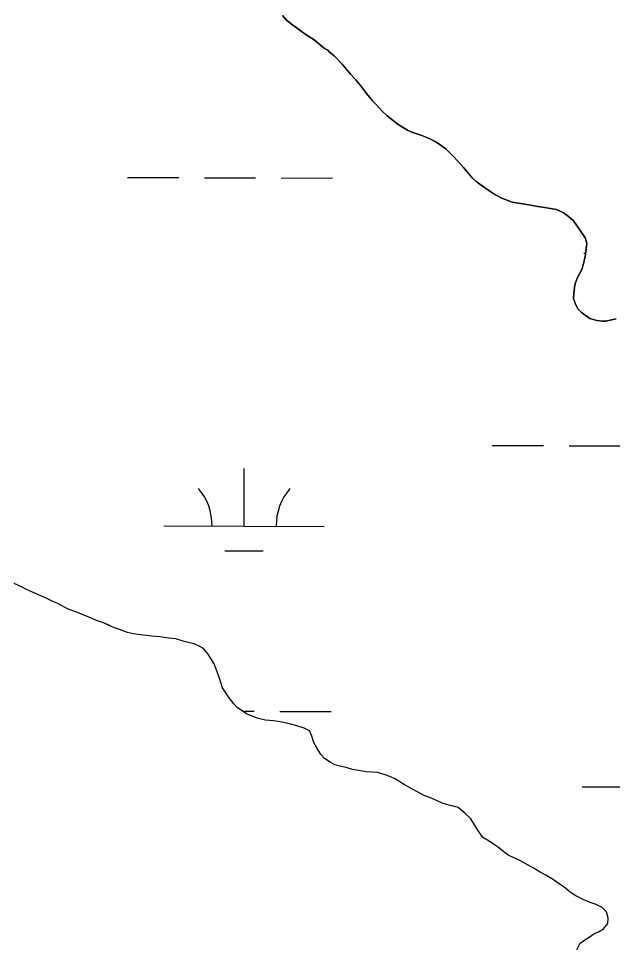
# Model space of a CAD drawing. Extents: x 3161514 to 3199414, y 831166 to 856601.
# Drawn here: x 3194392 to 3194762, y 848820 to 849399 of the extents above; entities that cross this region are included whole.
import ezdxf

# ---------------------------------------------------------------- set-up
doc = ezdxf.new("R2010")
doc.units = 0
for name, color, linetype in [('V-SITE-VEGE', 7, 'Continuous'), ('V-TOPO-SHOR', 7, 'Continuous'), ('V-WETL-SWMP', 7, 'Continuous')]:
    doc.layers.add(name, color=color, linetype=linetype)

msp = doc.modelspace()

# ---------------------------------------------------------------- linework, layer by layer
at = {"layer": 'V-SITE-VEGE'}
for points in [[(3194764.51, 849212.11), (3194758.04, 849210.71), (3194756, 849210.7), (3194752.59, 849211.02), (3194748.16, 849212.36), (3194743.03, 849216.08), (3194740.63, 849218.45), (3194738.91, 849221.84), (3194737.87, 849224.9), (3194738.19, 849227.97), (3194738.84, 849233.42), (3194740.18, 849237.52), (3194743.21, 849242.98), (3194744.55, 849248.1), (3194745.55, 849252.19), (3194746.19, 849259.35), (3194745.15, 849262.75), (3194741.37, 849268.52), (3194737.94, 849273.27), (3194734.85, 849275.97), (3194731.78, 849278.34), (3194727.34, 849280.36), (3194721.2, 849281.35), (3194714.38, 849282.33), (3194711.31, 849282.99), (3194699.72, 849284.97), (3194693.24, 849287.32), (3194688.8, 849289.68), (3194685.72, 849291.71), (3194680.93, 849295.08), (3194677.17, 849297.79), (3194674.77, 849300.16), (3194669.63, 849306.26), (3194663.12, 849313.38), (3194658.33, 849318.12), (3194652.17, 849322.51), (3194647.39, 849324.87), (3194643.29, 849326.55), (3194637.15, 849328.56), (3194634.42, 849329.9), (3194631.34, 849331.59), (3194628.61, 849333.28), (3194621.77, 849338.69), (3194618.68, 849341.73), (3194615.26, 849345.46), (3194612.86, 849347.83), (3194608.74, 849352.58), (3194604.97, 849357.67), (3194601.88, 849361.39), (3194598.8, 849364.78), (3194596.74, 849367.16), (3194593.66, 849370.88), (3194588.86, 849375.97), (3194585.44, 849378.67), (3194584.75, 849379.69), (3194582.7, 849380.7), (3194576.2, 849386.11), (3194571.07, 849389.15), (3194567.31, 849392.19), (3194563.55, 849394.9), (3194559.1, 849398.28), (3194556.36, 849401.33)], [(3194713.45, 848869.36), (3194707.89, 848872.5), (3194704.98, 848874.07), (3194701.27, 848875.9), (3194697.3, 848877.72), (3194693.59, 848880.34), (3194691.2, 848882.44), (3194688.02, 848884.53), (3194685.37, 848886.37), (3194681.4, 848888.72), (3194678.2, 848893.19), (3194675.54, 848897.66), (3194673.94, 848900.29), (3194670.23, 848903.97), (3194665.98, 848907.38), (3194663.07, 848908.15), (3194660.17, 848908.93), (3194655.93, 848910.22), (3194652.49, 848911.79), (3194648.79, 848913.35), (3194644.82, 848914.91), (3194635.29, 848920.14), (3194632.37, 848921.71), (3194626.81, 848925.11), (3194623.37, 848926.67), (3194620.46, 848927.71), (3194615.7, 848929.27), (3194612.53, 848929.52), (3194608.57, 848929.76), (3194603.81, 848930.52), (3194600.11, 848931.03), (3194596.68, 848932.07), (3194589.01, 848934.13), (3194586.1, 848935.7), (3194582.65, 848938.06), (3194580.26, 848940.42), (3194577.86, 848944.63), (3194575.99, 848948.05), (3194574.65, 848952), (3194573.31, 848955.16), (3194569.87, 848956.99), (3194565.38, 848958.29), (3194559.03, 848960.1), (3194554.8, 848960.87), (3194550.84, 848961.37), (3194545.82, 848961.87), (3194541.33, 848962.9), (3194538.42, 848963.94), (3194533.92, 848965.77), (3194528.09, 848969.69), (3194525.96, 848972.06), (3194523.04, 848975.74), (3194519.04, 848982.05), (3194517.97, 848985.47), (3194516.63, 848989.16), (3194515.56, 848992.06), (3194513.68, 848997.07), (3194509.95, 849003.12), (3194507.02, 849006.53), (3194504.38, 849008.1), (3194501.2, 849009.4), (3194498.29, 849010.18), (3194495.12, 849010.95), (3194489.83, 849012.51), (3194485.34, 849013.01), (3194479.79, 849013.77), (3194474.78, 849014.27), (3194471.6, 849014.78), (3194467.64, 849015.02), (3194463.42, 849015.79), (3194459.71, 849016.56), (3194454.69, 849018.38), (3194451.52, 849019.42), (3194450.46, 849019.94), (3194444.63, 849022.55), (3194440.4, 849024.11), (3194437.23, 849025.41), (3194433.52, 849026.97), (3194428.5, 849029.06), (3194422.15, 849031.4), (3194416.32, 849034.53), (3194413.14, 849035.83), (3194408.91, 849037.92), (3194402.29, 849040.79), (3194396.73, 849043.4), (3194393.56, 849044.96), (3194389.06, 849047.05)], [(3194740.14, 848818.57), (3194742.22, 848822.8), (3194745.12, 848824.93), (3194747.75, 848826.53), (3194750.64, 848828.66), (3194753.54, 848829.99), (3194756.69, 848831.86), (3194759.31, 848835.04), (3194759.56, 848838.47), (3194758.48, 848842.43), (3194755.83, 848845.05), (3194752.12, 848846.88), (3194748.42, 848848.18), (3194743.92, 848850), (3194739.42, 848852.35), (3194735.97, 848854.71), (3194733.06, 848857.07), (3194724.84, 848862.83), (3194720.6, 848865.18), (3194717.16, 848867.01), (3194713.45, 848869.36)]]:
    msp.add_lwpolyline(points, dxfattribs=at)
at = {"layer": 'V-TOPO-SHOR'}
for points in [[(3194764.51, 849212.11), (3194758.04, 849210.71), (3194756, 849210.7), (3194752.59, 849211.02), (3194748.16, 849212.36), (3194743.03, 849216.08), (3194740.63, 849218.45), (3194738.91, 849221.84), (3194737.87, 849224.9), (3194738.19, 849227.97), (3194738.84, 849233.42), (3194740.18, 849237.52), (3194743.21, 849242.98), (3194744.55, 849248.1), (3194745.55, 849252.19), (3194746.19, 849259.35), (3194745.15, 849262.75), (3194741.37, 849268.52), (3194737.94, 849273.27), (3194734.85, 849275.97), (3194731.78, 849278.34), (3194727.34, 849280.36), (3194721.2, 849281.35), (3194714.38, 849282.33), (3194711.31, 849282.99), (3194699.72, 849284.97), (3194693.24, 849287.32), (3194688.8, 849289.68), (3194685.72, 849291.7), (3194680.93, 849295.08), (3194677.17, 849297.79), (3194674.77, 849300.16), (3194669.63, 849306.26), (3194663.12, 849313.38), (3194658.33, 849318.12), (3194652.17, 849322.51), (3194647.39, 849324.87), (3194643.29, 849326.55), (3194637.15, 849328.56), (3194634.42, 849329.9), (3194631.34, 849331.59), (3194628.61, 849333.28), (3194621.77, 849338.69), (3194618.68, 849341.73), (3194615.26, 849345.46), (3194612.86, 849347.83), (3194608.74, 849352.58), (3194604.97, 849357.67), (3194601.88, 849361.4), (3194598.8, 849364.78), (3194596.74, 849367.16), (3194593.66, 849370.88), (3194588.86, 849375.97), (3194585.44, 849378.67), (3194584.75, 849379.69), (3194582.7, 849380.7), (3194576.2, 849386.11), (3194571.07, 849389.15), (3194567.31, 849392.19), (3194563.55, 849394.9), (3194559.1, 849398.28), (3194556.36, 849401.33)], [(3194720.6, 848865.18), (3194717.16, 848867.01), (3194713.45, 848869.36), (3194707.89, 848872.5), (3194704.98, 848874.07), (3194701.27, 848875.9), (3194697.3, 848877.72), (3194693.59, 848880.34), (3194691.2, 848882.44), (3194688.02, 848884.54), (3194685.37, 848886.37), (3194681.4, 848888.72), (3194678.2, 848893.19), (3194675.54, 848897.66), (3194673.94, 848900.29), (3194670.22, 848903.97), (3194665.98, 848907.38), (3194663.07, 848908.15), (3194660.17, 848908.93), (3194655.93, 848910.22), (3194652.49, 848911.79), (3194648.79, 848913.35), (3194644.82, 848914.91), (3194635.29, 848920.14), (3194632.37, 848921.71), (3194626.81, 848925.11), (3194623.37, 848926.67), (3194620.46, 848927.71), (3194615.7, 848929.27), (3194612.53, 848929.52), (3194608.57, 848929.76), (3194603.81, 848930.52), (3194600.11, 848931.03), (3194596.68, 848932.07), (3194589.01, 848934.13), (3194586.1, 848935.7), (3194582.65, 848938.06), (3194580.26, 848940.42), (3194577.86, 848944.63), (3194575.99, 848948.05), (3194574.65, 848952), (3194573.31, 848955.16), (3194569.87, 848956.99), (3194565.38, 848958.29), (3194559.03, 848960.1), (3194554.8, 848960.87), (3194550.84, 848961.37), (3194545.82, 848961.87), (3194541.33, 848962.9), (3194538.42, 848963.94), (3194533.92, 848965.77), (3194528.09, 848969.69), (3194525.96, 848972.06), (3194523.04, 848975.74), (3194519.04, 848982.05), (3194517.97, 848985.47), (3194516.63, 848989.16), (3194515.56, 848992.06), (3194513.68, 848997.07), (3194509.95, 849003.12), (3194507.02, 849006.53), (3194504.38, 849008.1), (3194501.2, 849009.4), (3194498.29, 849010.18), (3194495.12, 849010.95), (3194489.83, 849012.51), (3194485.34, 849013.01), (3194479.79, 849013.77), (3194474.78, 849014.27), (3194471.6, 849014.78), (3194467.64, 849015.02), (3194463.42, 849015.79), (3194459.71, 849016.56), (3194454.69, 849018.38), (3194451.52, 849019.42), (3194450.46, 849019.94), (3194447.54, 849021.24), (3194444.63, 849022.55), (3194440.4, 849024.11), (3194437.23, 849025.41), (3194433.52, 849026.97), (3194428.5, 849029.06), (3194422.15, 849031.4), (3194416.32, 849034.53), (3194413.14, 849035.83), (3194408.91, 849037.92), (3194402.29, 849040.79), (3194396.73, 849043.4), (3194393.56, 849044.96), (3194389.06, 849047.05)], [(3194740.14, 848818.57), (3194742.22, 848822.8), (3194745.12, 848824.93), (3194747.75, 848826.53), (3194750.64, 848828.66), (3194753.54, 848829.99), (3194756.69, 848831.86), (3194759.31, 848835.04), (3194759.56, 848838.47), (3194758.48, 848842.43), (3194755.83, 848845.05), (3194752.12, 848846.88), (3194748.42, 848848.18), (3194743.92, 848850), (3194739.42, 848852.35), (3194735.97, 848854.71), (3194733.06, 848857.07), (3194724.84, 848862.83), (3194720.6, 848865.18)]]:
    msp.add_lwpolyline(points, dxfattribs=at)
at = {"layer": 'V-WETL-SWMP'}
for p, q in [((3194459.64, 849300.28), (3194491.64, 849300.2)), ((3194507.64, 849300.15), (3194539.64, 849300.06)), ((3194555.64, 849300.02), (3194587.64, 849299.93)), ((3194744.36, 849253.07), (3194745.62, 849253.06)), ((3194687.18, 849133.15), (3194719.18, 849133.07)), ((3194735.18, 849133.02), (3194767.18, 849132.93)), ((3194532.45, 849082.84), (3194532.55, 849118.84)), ((3194482.45, 849082.98), (3194582.45, 849082.7)), ((3194520.41, 849067.44), (3194544.41, 849067.38)), ((3194531.47, 848967.41), (3194538.72, 848967.39)), ((3194554.72, 848967.35), (3194586.72, 848967.26)), ((3194743.44, 848920.39), (3194843.44, 848920.12))]:
    msp.add_line(p, q, dxfattribs=at)
for points in [[(3194556.36, 849401.33), (3194559.1, 849398.28), (3194563.55, 849394.9), (3194567.31, 849392.19), (3194571.07, 849389.15), (3194576.2, 849386.11), (3194582.7, 849380.7), (3194584.75, 849379.69), (3194585.44, 849378.67), (3194588.86, 849375.97), (3194593.66, 849370.88), (3194596.74, 849367.16), (3194598.8, 849364.78), (3194601.88, 849361.39), (3194604.97, 849357.67), (3194608.74, 849352.58), (3194612.86, 849347.83), (3194615.25, 849345.46), (3194618.68, 849341.73), (3194621.77, 849338.69), (3194628.61, 849333.28), (3194631.34, 849331.59), (3194634.42, 849329.9), (3194637.15, 849328.56), (3194643.29, 849326.55), (3194647.39, 849324.87), (3194652.17, 849322.51), (3194658.33, 849318.12), (3194663.12, 849313.38), (3194669.63, 849306.26), (3194674.77, 849300.16), (3194677.17, 849297.79), (3194680.93, 849295.08), (3194685.72, 849291.7), (3194688.8, 849289.68), (3194693.24, 849287.32), (3194699.72, 849284.97), (3194711.31, 849282.99), (3194714.38, 849282.33), (3194721.2, 849281.35), (3194727.34, 849280.36), (3194731.78, 849278.34), (3194734.86, 849275.97), (3194737.94, 849273.27), (3194741.37, 849268.52), (3194745.15, 849262.75), (3194746.19, 849259.35), (3194745.55, 849252.19), (3194744.55, 849248.1), (3194743.22, 849242.98), (3194740.18, 849237.52), (3194738.84, 849233.42), (3194738.19, 849227.97), (3194737.87, 849224.9), (3194738.91, 849221.84), (3194740.63, 849218.45), (3194743.03, 849216.08), (3194748.16, 849212.36), (3194752.59, 849211.02), (3194756, 849210.7), (3194758.04, 849210.71), (3194764.51, 849212.11)], [(3194474.78, 849014.27), (3194471.6, 849014.78), (3194467.64, 849015.02), (3194463.42, 849015.79), (3194459.71, 849016.56), (3194454.69, 849018.38), (3194451.52, 849019.42), (3194450.46, 849019.94), (3194444.63, 849022.55), (3194440.4, 849024.11), (3194437.23, 849025.41), (3194433.52, 849026.97), (3194428.49, 849029.06), (3194422.15, 849031.4), (3194416.32, 849034.53), (3194413.14, 849035.83), (3194408.91, 849037.92), (3194402.29, 849040.79), (3194396.73, 849043.4), (3194393.56, 849044.96), (3194389.06, 849047.05)], [(3194740.14, 848818.57), (3194742.22, 848822.8), (3194745.12, 848824.93), (3194747.75, 848826.53), (3194750.64, 848828.66), (3194753.53, 848829.99), (3194756.69, 848831.86), (3194759.31, 848835.04), (3194759.56, 848838.47), (3194758.48, 848842.43), (3194755.83, 848845.05), (3194752.12, 848846.88), (3194748.42, 848848.18), (3194743.92, 848850), (3194739.42, 848852.35), (3194735.97, 848854.71), (3194733.05, 848857.07), (3194724.84, 848862.83), (3194720.6, 848865.18), (3194717.16, 848867.01), (3194713.45, 848869.37), (3194707.89, 848872.5), (3194704.98, 848874.07), (3194701.27, 848875.9), (3194697.3, 848877.72), (3194693.59, 848880.34), (3194691.2, 848882.44), (3194688.02, 848884.53), (3194685.37, 848886.37), (3194681.4, 848888.72), (3194678.2, 848893.19), (3194675.54, 848897.66), (3194673.94, 848900.29), (3194670.22, 848903.97), (3194665.98, 848907.38), (3194660.16, 848908.93), (3194655.93, 848910.22), (3194652.49, 848911.79), (3194648.79, 848913.35), (3194644.82, 848914.91), (3194635.29, 848920.14), (3194632.37, 848921.71), (3194626.81, 848925.11), (3194623.37, 848926.67), (3194620.46, 848927.71), (3194615.7, 848929.27), (3194612.53, 848929.52), (3194608.57, 848929.76), (3194603.81, 848930.52), (3194600.11, 848931.03), (3194596.68, 848932.07), (3194589.01, 848934.13), (3194586.1, 848935.7), (3194582.65, 848938.06), (3194580.26, 848940.42), (3194577.86, 848944.63), (3194575.99, 848948.05), (3194574.65, 848952), (3194573.31, 848955.16), (3194569.87, 848956.99), (3194565.38, 848958.29), (3194559.03, 848960.1), (3194554.8, 848960.87), (3194550.84, 848961.37), (3194545.82, 848961.87), (3194541.33, 848962.9), (3194538.42, 848963.94), (3194533.92, 848965.77), (3194528.09, 848969.69), (3194525.96, 848972.06), (3194523.04, 848975.74), (3194519.04, 848982.05), (3194517.97, 848985.47), (3194516.63, 848989.16), (3194515.56, 848992.06), (3194513.68, 848997.07), (3194509.95, 849003.12), (3194507.03, 849006.53), (3194504.38, 849008.1), (3194501.2, 849009.4), (3194498.29, 849010.18), (3194495.12, 849010.95), (3194489.83, 849012.51), (3194485.34, 849013.01), (3194479.79, 849013.77), (3194474.78, 849014.27)]]:
    msp.add_lwpolyline(points, dxfattribs=at)
for centre, start, end in [((3194477.21, 849083.47), 359.06989, 40.61354), ((3194587.69, 849083.16), 139.06988, 180.61354)]:
    msp.add_arc(centre, 35.25, start, end, dxfattribs=at)

doc.saveas('drawing.dxf')
